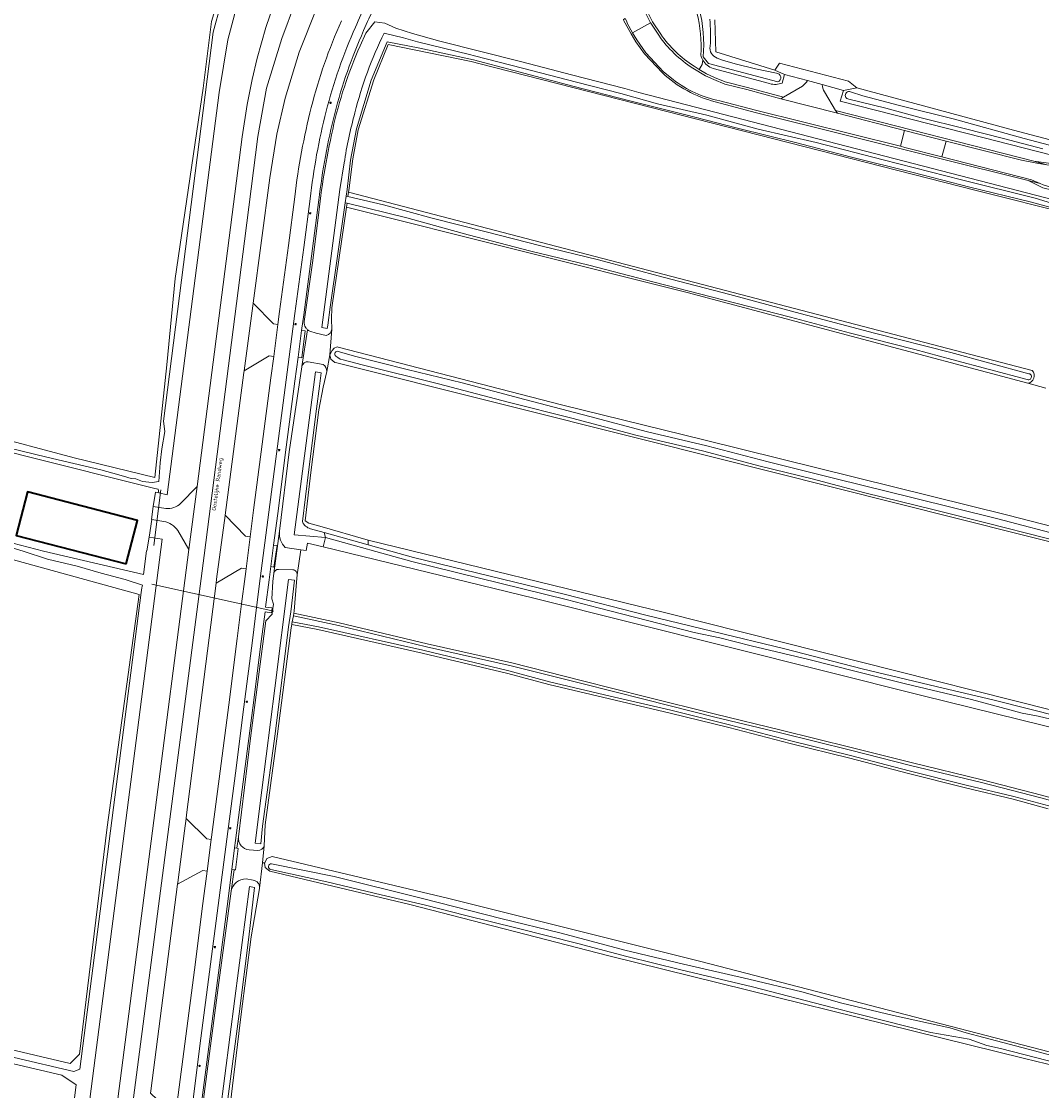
# Model space of a CAD drawing. Header units: metres. Extents: x 149984 to 156489, y 469398 to 478068.
# Tile 702 of 854: x 154388 to 154617, y 472442 to 472682. Entities that reach past the tile are written whole.
import ezdxf
from ezdxf.enums import TextEntityAlignment as Align

# ---------------------------------------------------------------- set-up
doc = ezdxf.new("R2010")
doc.units = ezdxf.units.M
doc.header["$LTSCALE"] = 0.75
for name, color, linetype, lineweight in [('B-WE-GR-GRAS-GV', 252, 'Continuous', 13), ('B-WE-IE-MEUBILAIR-S', 252, 'Continuous', 25), ('B-WE-KW-KUNSTWERK_DUIKER-G', 6, 'Continuous', 18), ('B-WE-OG-BEBOUWING-GV', 6, 'Continuous', 35), ('B-WE-OG-TERREIN_ERF-GV', 252, 'Continuous', 18), ('B-WE-OG-TERREIN_OEVER-GV', 252, 'Continuous', 18), ('B-WE-OG-TOPOGRAFIE-T18', 7, 'Continuous', 18), ('B-WE-OG-WATER-GV', 252, 'Continuous', 18), ('B-WE-OG-WATER_MEER-GV', 252, 'Continuous', 18), ('B-WE-OG-WATER_SLOOT-GV', 252, 'Continuous', 18), ('B-WE-OG-WEG-GV', 252, 'Continuous', 18), ('B-WE-VH-GESLOTENVERHARDING_ASFALT-GV', 252, 'Continuous', 18), ('B-WE-VH-GESLOTENVERHARDING_BETON-GV', 252, 'Continuous', 18), ('B-WE-VH-HALFVERHARDING_GRASBETONSTEEN-GV', 252, 'Continuous', 18), ('B-WE-VH-OPENVERHARDING_BETONSTRAATSTEEN-GV', 252, 'Continuous', 18), ('B-WE-VH-OPENVERHARDING_TEGEL-GV', 252, 'Continuous', 18)]:
    doc.layers.add(name, color=color, linetype=linetype, lineweight=lineweight)
doc.styles.add('NLCS-ISO-M500-T18', font='NLCS-ISO.ttf', dxfattribs={"height": 0.9})

# ---------------------------------------------------------------- blocks, each defined once
blk = doc.blocks.new('SIE-MEUBILAIR_PAAL_LICHTMAST-SO')
for points in [[(-0.6, 0), (-1, 0)], [(-0.7, 0.7), (-0.4, 0.4)], [(0, 1), (0, 0.6)], [(0.4, 0.4), (0.7, 0.7)], [(1, 0), (0.6, 0)], [(-0.7, -0.7), (-0.4, -0.4)], [(0, -0.6), (0, -1)], [(0.4, -0.4), (0.7, -0.7)]]:
    blk.add_lwpolyline(points)
blk.add_circle((0, 0), 0.5)

msp = doc.modelspace()

# ---------------------------------------------------------------- linework, layer by layer
at = {"layer": 'B-WE-GR-GRAS-GV', "flags": 128}
for points in [[(154358.783, 472594.718), (154400.323, 472583.605), (154418.447, 472579.24), (154421.093, 472604.507), (154422.945, 472623.822), (154429.295, 472666.552), (154431.147, 472681.501), (154433.66, 472689.968), (154440.143, 472705.578), (154447.154, 472717.484), (154449.197, 472720.794), (154450.991, 472723.702), (154451.123, 472725.018), (154452.181, 472735.608), (154448.874, 472750.028), (154438.291, 472766.035), (154422.372, 472777.624), (154421.754, 472778.074), (154420.834, 472778.318), (154404.821, 472782.572), (154382.86, 472788.525)], [(154544.043, 472681.818), (154544.307, 472674.674), (154557.536, 472670.573), (154558.595, 472672.16), (154574.073, 472668.059), (154575.925, 472666.604), (154612.173, 472656.815), (154668.529, 472641.998), (154753.46, 472620.434), (154834.952, 472599.4), (154884.504, 472586.661), (154885.598, 472586.38), (154894.313, 472584.14), (154894.912, 472583.986), (154895.674, 472583.79), (154895.915, 472585.077), (154902.95, 472622.683), (154905.464, 472636.177), (154779.39, 472669.779), (154703.719, 472689.226)], [(154884.301, 472570.509), (154883.582, 472570.932), (154883.56, 472571.475), (154880.159, 472572.304), (154853.229, 472578.863), (154773.193, 472599.766), (154691.966, 472621.197), (154629.222, 472636.953), (154628.155, 472637.221), (154624.434, 472638.155), (154602.404, 472643.687), (154491.411, 472671.997), (154489.408, 472672.529), (154470.752, 472676.282), (154467.558, 472668.386), (154464.047, 472657.15), (154462.853, 472650.694), (154461.951, 472643.582), (154461.896, 472643.204), (154615.261, 472603.232)], [(154618.312, 472599.274), (154614.259, 472600.352), (154537.846, 472620.668), (154461.406, 472639.81), (154458.154, 472617.275), (154458.062, 472614.747), (154458.142, 472612.489), (154457.704, 472606.753), (154458.196, 472607.705), (154458.672, 472608.229), (154459.349, 472608.486), (154459.579, 472608.427)], [(154459.579, 472608.427), (154509.668, 472595.532), (154541.631, 472587.636), (154609.813, 472570.794), (154726.011, 472540.881), (154743.427, 472536.398), (154836.06, 472512.985), (154863.813, 472505.971), (154871.57, 472503.914)], [(154866.15, 472462.008), (154869.104, 472461.653), (154869.633, 472464.299), (154874.451, 472499.457), (154874.528, 472500.018), (154870.82, 472500.957), (154869.554, 472501.278), (154796.213, 472519.867), (154759.699, 472529.122), (154654.395, 472555.977), (154529.115, 472587.462), (154459.263, 472604.896), (154458.825, 472605.005), (154457.879, 472605.753), (154457.704, 472606.753), (154456.994, 472603.022), (154456.221, 472599.495), (154455.241, 472594.394), (154453.401, 472580.364), (154452.146, 472569.493), (154452.994, 472569.003), (154455.467, 472568.291), (154466.277, 472565.188)], [(154614.259, 472600.352), (154618.312, 472599.274)], [(154466.277, 472565.188), (154466.286, 472565.185), (154533.083, 472548.833), (154662.994, 472516.157), (154772.663, 472488.376), (154846.761, 472469.978), (154856.887, 472467.464), (154865.469, 472464.827)], [(154864.897, 472461.698), (154859.182, 472462.844), (154766.313, 472486.788), (154678.472, 472508.617), (154590.498, 472530.313), (154503.45, 472552.141), (154456.167, 472563.642), (154452.673, 472564.492), (154452.355, 472562.832), (154451.144, 472563.003), (154450.351, 472557.402)], [(154450.351, 472557.402), (154450.171, 472555.73), (154449.693, 472549.232), (154449.619, 472548.825), (154459.763, 472546.625), (154479.503, 472541.883), (154498.506, 472537.639), (154514.366, 472533.611), (154528.583, 472530.063), (154544.184, 472526.119), (154558.968, 472522.582), (154574.651, 472518.669), (154588.097, 472515.271), (154604.048, 472511.412), (154617.365, 472507.973), (154631.049, 472504.241)], [(154618.86, 472504.945), (154610.967, 472507.082), (154600.317, 472509.594), (154587.481, 472512.823), (154574.375, 472516.258), (154560.949, 472519.533), (154547.225, 472523.13), (154534.039, 472526.376), (154520.432, 472529.579), (154506.818, 472532.77), (154497.649, 472535.247), (154478.387, 472539.831), (154454.978, 472545.132), (154449.143, 472546.237), (154449.013, 472545.53), (154445.917, 472521.763), (154443.148, 472501.352), (154442.977, 472496.607), (154442.555, 472492.825), (154443.065, 472492.768), (154443.549, 472493.778), (154444.735, 472494.243), (154484.4, 472484.804), (154540.889, 472470.649), (154636.932, 472445.778)], [(154640.676, 472442.32), (154613.517, 472448.953), (154520.251, 472471.972), (154475.669, 472483.481), (154444.218, 472490.9), (154443.189, 472491.788), (154443.041, 472492.719), (154443.065, 472492.768), (154442.555, 472492.825), (154441.922, 472487.137), (154441.914, 472487.068), (154440.044, 472476.243), (154437.772, 472458.839), (154435.344, 472438.468), (154450.705, 472434.638), (154479.241, 472427.522), (154584.413, 472401.99), (154668.55, 472380.691)]]:
    msp.add_lwpolyline(points, dxfattribs=at)
at = {"layer": 'B-WE-GR-GRAS-GV'}
msp.add_lwpolyline([(154615.261, 472603.232, -0.6198023), (154614.259, 472600.352)], format="xyb", dxfattribs=at)
at = {"layer": 'B-WE-GR-GRAS-GV', "flags": 128}
for points in [[(154401.525, 472449.887), (154407.743, 472500.82), (154414.887, 472552.943), (154354.958, 472569.479), (154352.709, 472546.196), (154345.036, 472490.898), (154342.126, 472463.646), (154343.846, 472460.868), (154399.408, 472447.771)], [(154397.562, 472445.158), (154368.722, 472451.905), (154339.653, 472458.075), (154339.554, 472456.859), (154339.007, 472450.172), (154338.824, 472447.937), (154335.384, 472408.514), (154342.66, 472406.397), (154372.558, 472399.121), (154391.212, 472394.094), (154394.254, 472395.946), (154396.503, 472409.969), (154399.943, 472436.559), (154400.736, 472443.042)]]:
    msp.add_lwpolyline(points, close=True, dxfattribs=at)
at = {"layer": 'B-WE-KW-KUNSTWERK_DUIKER-G', "flags": 128}
for points in [[(154418.206, 472563.954), (154419.761, 472576.438)], [(154417.739, 472555.327), (154445.115, 472549.267)]]:
    msp.add_lwpolyline(points, dxfattribs=at)
at = {"layer": 'B-WE-OG-BEBOUWING-GV', "flags": 128}
msp.add_lwpolyline([(154411.976, 472559.819), (154414.504, 472569.59), (154389.876, 472575.976), (154387.331, 472566.239)], close=True, dxfattribs=at)
at = {"layer": 'B-WE-OG-TERREIN_ERF-GV', "flags": 128}
for points in [[(154433.66, 472689.968), (154431.147, 472681.501), (154429.295, 472666.552), (154422.945, 472623.822), (154421.093, 472604.507), (154418.447, 472579.24), (154400.323, 472583.605), (154358.783, 472594.718)], [(154380.312, 472587.112), (154394.197, 472583.798), (154406.268, 472580.902), (154409.024, 472580.205), (154411.397, 472579.542), (154413.106, 472578.984), (154414.188, 472578.914), (154415.688, 472578.321), (154417.816, 472578.111), (154419.281, 472578.286), (154419.63, 472582.507), (154419.979, 472585.647), (154420.642, 472589.554), (154420.362, 472591.875), (154431.533, 472679.113), (154433.254, 472685.369)], [(154386.863, 472449.163), (154400.236, 472446.029), (154401.557, 472446.539), (154408.468, 472500), (154415.37, 472553.39), (154415.513, 472554.493), (154415.674, 472555.103), (154411.791, 472556.351), (154406.382, 472557.738), (154400.973, 472559.333), (154394.317, 472560.927), (154388.839, 472562.661), (154384.609, 472563.978)]]:
    msp.add_lwpolyline(points, dxfattribs=at)
for points in [[(154572.964, 472665.976), (154575.925, 472666.604), (154574.073, 472668.059), (154558.595, 472672.16), (154557.536, 472670.573), (154559.727, 472669.604), (154564.869, 472668.209), (154568.173, 472667.318)], [(154418.077, 472572.731), (154418.557, 472575.94), (154419.303, 472575.769), (154419.161, 472576.565), (154418.425, 472576.75), (154388.896, 472584.155), (154357.3, 472592.265), (154356.474, 472585.115), (154355.456, 472580.152), (154354.505, 472572.731), (154360.669, 472571.42), (154373.858, 472567.891), (154384.863, 472564.947), (154393.413, 472562.659), (154415.899, 472557.477), (154416.585, 472562.781), (154416.646, 472562.771), (154417.131, 472565.833), (154417.727, 472569.814), (154417.643, 472569.828)], [(154411.976, 472559.819), (154387.331, 472566.239), (154389.876, 472575.976), (154414.504, 472569.59)], [(154401.525, 472449.887), (154399.408, 472447.771), (154343.846, 472460.868), (154342.126, 472463.646), (154345.036, 472490.898), (154352.709, 472546.196), (154354.958, 472569.479), (154414.887, 472552.943), (154407.743, 472500.82)]]:
    msp.add_lwpolyline(points, close=True, dxfattribs=at)
at = {"layer": 'B-WE-OG-TERREIN_OEVER-GV'}
for points in [[(154541.472, 472673.516, 0.1691956), (154536.084, 472694.38)], [(154539.994, 472683.436, -0.0886012), (154540.9, 472673.961)], [(154542.909, 472681.996, -0.0512239), (154543.004, 472675.963)], [(154463.316, 472661.001, -0.0526956), (154469.853, 472678.855)], [(154464.461, 472676.056, 0.0491932), (154458.338, 472657.288)], [(154543.004, 472675.963, 0.3705214), (154544.575, 472673.286)], [(154540.9, 472673.961, 0.0732692), (154541.365, 472672.812)], [(154541.365, 472672.812, 0.1807352), (154543.669, 472670.943)], [(154557.884, 472669.924, -0.8159613), (154558.216, 472667.939)], [(154556.35, 472667.535, 0.1649289), (154559.206, 472667.676)], [(154574.132, 472664.079, -1.2232733), (154574.538, 472665.694)], [(154460.898, 472649.774, -0.0288447), (154463.316, 472661.001)], [(154458.338, 472657.288, 0.0300938), (154455.079, 472637.445)], [(154451.944, 472614.206, 0.1798665), (154452.263, 472612.811)], [(154452.263, 472612.811, 0.0767096), (154452.676, 472612.351)], [(154452.676, 472612.351, 0.0777731), (154453.207, 472612.036)], [(154456.895, 472611.093, 0.3272846), (154458.142, 472612.489)], [(154459.023, 472606.421, -0.617584), (154459.333, 472607.546)], [(154452.834, 472605.18, 0.3823099), (154451.424, 472604.113)], [(154456.994, 472603.022, 0.2753181), (154456.21, 472604.526)], [(154614.259, 472600.352, 0.6198023), (154615.261, 472603.232)], [(154614.554, 472602.501, -1.1106637), (154614.145, 472601.192)], [(154446.422, 472567.158, 0.2307976), (154447.696, 472563.491)], [(154451.515, 472569.343, 0.2461596), (154453.373, 472567.736)], [(154446.162, 472558.612, 0.3819912), (154445.141, 472557.756)], [(154450.351, 472557.402, 0.4365008), (154449.389, 472558.509)], [(154437.16, 472498.6, 0.4148023), (154439.571, 472495.7)], [(154441.53, 472495.545, 0.3041004), (154442.977, 472496.607)], [(154444.439, 472491.303, -0.9072562), (154444.585, 472492.595)], [(154438.919, 472489.212, 0.3710883), (154435.574, 472486.426)], [(154441.922, 472487.137, 0.40426), (154440.486, 472488.917)]]:
    msp.add_lwpolyline(points, format="xyb", dxfattribs=at)
at = {"layer": 'B-WE-OG-TERREIN_OEVER-GV', "flags": 128}
for points in [[(154624.679, 472640.285), (154527, 472665.55), (154523.84, 472666.48), (154511.89, 472669.49), (154500.73, 472672.42), (154482.33, 472677.07), (154476.256, 472678.753), (154472.502, 472679.975), (154470.032, 472681.134), (154467.751, 472681.406), (154465.768, 472678.861), (154464.461, 472676.056)], [(154559.206, 472667.676), (154559.727, 472669.604), (154557.536, 472670.573), (154544.307, 472674.674), (154544.043, 472681.818)], [(154469.853, 472678.855), (154474.212, 472677.798), (154477.344, 472676.911), (154489.004, 472674.06), (154490.129, 472673.773), (154500.896, 472671.026), (154513.053, 472667.901), (154522.938, 472665.353), (154531.237, 472663.043), (154542.291, 472660.493), (154553.751, 472657.326), (154566.817, 472654.341), (154581.813, 472650.45), (154599.434, 472645.939), (154615.91, 472641.826), (154622.529, 472639.86)], [(154622.232, 472639.053), (154614.816, 472641.055), (154601.31, 472644.332), (154588.539, 472647.614), (154574.454, 472651.138), (154562.468, 472654.236), (154549.149, 472657.54), (154537.277, 472660.622), (154524.975, 472663.654), (154512.205, 472666.992), (154498.993, 472670.48), (154489.889, 472672.846), (154477.897, 472675.513), (154470.542, 472676.888), (154466.933, 472668.342), (154463.656, 472657.404), (154462.323, 472650.345), (154461.575, 472643.807), (154461.356, 472642.295), (154461.752, 472642.202), (154461.896, 472643.204), (154461.951, 472643.582), (154462.853, 472650.694), (154464.047, 472657.15), (154467.558, 472668.386), (154470.752, 472676.282), (154489.408, 472672.529), (154491.411, 472671.997), (154602.404, 472643.687), (154624.434, 472638.155)], [(154558.216, 472667.939), (154542.628, 472672.072), (154541.472, 472673.516)], [(154544.575, 472673.286), (154545.766, 472672.835), (154548.633, 472671.966), (154553.178, 472670.839), (154557.884, 472669.924)], [(154543.669, 472670.943), (154556.35, 472667.535)], [(154884.504, 472586.661), (154834.952, 472599.4), (154753.46, 472620.434), (154668.529, 472641.998), (154612.173, 472656.815), (154575.925, 472666.604), (154572.964, 472665.976), (154572.181, 472663.631), (154604.19, 472655.47), (154740.01, 472620.69), (154824.57, 472598.78), (154866.771, 472587.756), (154866.968, 472588.51), (154884.095, 472584.457)], [(154574.538, 472665.694), (154577.269, 472664.784), (154585.53, 472662.64), (154597.836, 472659.593), (154613.437, 472655.268), (154629.4, 472651.072)], [(154617.673, 472652.936), (154608.812, 472655.264), (154599.983, 472657.458), (154590.358, 472659.89), (154582.46, 472662.007), (154574.132, 472664.079)], [(154458.142, 472612.489), (154458.062, 472614.747), (154458.154, 472617.275), (154461.406, 472639.81), (154461.542, 472640.75), (154461.147, 472640.846), (154457.757, 472617.381), (154457.2, 472613.402), (154457.056, 472612.609), (154455.861, 472612.851), (154459.961, 472643.81), (154460.898, 472649.774)], [(154615.261, 472603.232), (154461.896, 472643.204), (154461.752, 472642.202), (154469.718, 472640.337), (154480.606, 472637.379), (154492.774, 472634.285), (154505.05, 472631.195), (154517.987, 472628.005), (154532.474, 472624.124), (154547.432, 472620.247), (154562.09, 472616.305), (154579.874, 472611.596), (154597.043, 472607.27), (154614.554, 472602.501)], [(154614.145, 472601.192), (154597.208, 472605.686), (154588.923, 472607.895), (154574.492, 472611.604), (154561.031, 472615.166), (154545.891, 472619.035), (154530.433, 472623.031), (154515.8, 472626.85), (154502.809, 472629.993), (154488.714, 472633.66), (154474.974, 472637.471), (154461.542, 472640.75), (154461.406, 472639.81), (154537.846, 472620.668), (154614.259, 472600.352)], [(154455.079, 472637.445), (154453.816, 472627.362), (154451.944, 472614.206)], [(154453.207, 472612.036), (154454.617, 472611.595), (154456.895, 472611.093)], [(154459.579, 472608.427), (154459.349, 472608.486), (154458.672, 472608.229), (154458.196, 472607.705), (154457.704, 472606.753), (154457.879, 472605.753), (154458.825, 472605.005), (154459.263, 472604.896), (154529.115, 472587.462), (154654.395, 472555.977), (154759.699, 472529.122), (154796.213, 472519.867), (154869.554, 472501.278), (154870.82, 472500.957)], [(154871.57, 472503.914), (154863.813, 472505.971), (154836.06, 472512.985), (154743.427, 472536.398), (154726.011, 472540.881), (154609.813, 472570.794), (154541.631, 472587.636), (154509.668, 472595.532), (154459.579, 472608.427)], [(154664.104, 472553.972), (154663.532, 472554.158), (154662.587, 472554.235), (154661.521, 472554.483), (154656.115, 472556.139), (154646.651, 472558.573), (154636.188, 472561.173), (154624.699, 472564.077), (154618.421, 472565.578), (154604.889, 472569.085), (154593.296, 472571.93), (154577.724, 472575.813), (154565.897, 472578.882), (154554.237, 472581.769), (154541.289, 472585.172), (154526.646, 472588.635), (154512.013, 472592.495), (154497.662, 472596.122), (154482.094, 472600.201), (154464.952, 472604.494), (154460.638, 472605.59), (154460.023, 472605.782), (154459.448, 472606.096), (154459.023, 472606.421)], [(154459.333, 472607.546), (154463.236, 472606.455), (154475.044, 472603.4), (154487.36, 472600.461), (154501.443, 472596.729), (154516.028, 472592.926), (154528.991, 472589.447), (154542.269, 472586.288), (154556.041, 472582.705), (154571.297, 472578.941), (154588.54, 472574.662), (154607.53, 472569.964), (154623.5, 472565.771)], [(154451.424, 472604.113), (154451.407, 472604), (154448.538, 472584.976), (154446.422, 472567.158)], [(154453.373, 472567.736), (154456.409, 472566.871), (154466.286, 472564.114), (154466.286, 472565.185), (154466.277, 472565.188), (154455.467, 472568.291), (154452.994, 472569.003), (154452.146, 472569.493), (154453.401, 472580.364), (154455.241, 472594.394), (154456.221, 472599.495), (154456.994, 472603.022)], [(154456.21, 472604.526), (154452.834, 472605.18)], [(154451.144, 472563.003), (154452.355, 472562.832), (154452.673, 472564.492), (154456.167, 472563.642), (154456.674, 472565.724), (154449.704, 472566.337), (154454.501, 472602.879), (154455.757, 472602.711), (154455.357, 472599.714), (154454.699, 472594.623), (154452.884, 472580.404), (154451.515, 472569.343)], [(154626.107, 472523.426), (154616.641, 472525.706), (154613.008, 472526.343), (154601.618, 472529.402), (154586.88, 472532.977), (154576.107, 472535.617), (154565.13, 472538.371), (154552.209, 472541.434), (154545.209, 472543.254), (154539.409, 472544.472), (154528.972, 472547.163), (154517.893, 472549.962), (154511.039, 472551.75), (154476.056, 472560.398), (154456.674, 472565.724), (154456.167, 472563.642), (154503.45, 472552.141), (154590.498, 472530.313), (154678.472, 472508.617)], [(154662.994, 472516.157), (154533.083, 472548.833), (154466.286, 472565.185), (154466.286, 472564.114), (154476.425, 472561.283), (154510.588, 472552.968), (154528.618, 472548.346), (154543.711, 472544.656), (154559.787, 472540.791), (154577.121, 472536.34), (154593.7, 472532.361), (154606.741, 472529.303), (154621.559, 472525.524)], [(154447.696, 472563.491), (154451.144, 472563.003)], [(154445.141, 472557.756), (154445.138, 472557.74), (154444.902, 472555.891), (154444.686, 472552.027), (154445.012, 472550.83), (154444.805, 472549.309), (154444.708, 472548.596), (154443.302, 472547.044), (154439.911, 472520.786), (154437.16, 472498.6)], [(154449.389, 472558.509), (154446.162, 472558.612)], [(154442.977, 472496.607), (154443.148, 472501.352), (154445.917, 472521.763), (154449.013, 472545.53), (154449.143, 472546.237), (154449.182, 472546.452), (154449.26, 472546.872), (154449.502, 472548.19), (154449.606, 472548.756), (154449.619, 472548.825), (154449.693, 472549.232), (154450.171, 472555.73), (154450.351, 472557.402)], [(154631.049, 472504.241), (154617.365, 472507.973), (154604.048, 472511.412), (154588.097, 472515.271), (154574.651, 472518.669), (154558.968, 472522.582), (154544.184, 472526.119), (154528.583, 472530.063), (154514.366, 472533.611), (154498.506, 472537.639), (154479.503, 472541.883), (154459.763, 472546.625), (154449.619, 472548.825), (154449.606, 472548.756), (154449.502, 472548.19)], [(154449.502, 472548.19), (154459.619, 472545.996), (154479.357, 472541.254), (154498.356, 472537.011), (154514.208, 472532.985), (154528.426, 472529.437), (154544.03, 472525.492), (154558.815, 472521.955), (154574.494, 472518.043), (154587.942, 472514.644), (154603.891, 472510.786), (154617.199, 472507.349), (154630.884, 472503.617)], [(154619.028, 472505.568), (154611.126, 472507.708), (154600.47, 472510.221), (154587.642, 472513.448), (154574.533, 472516.884), (154561.107, 472520.159), (154547.384, 472523.756), (154534.19, 472527.004), (154520.58, 472530.208), (154506.976, 472533.396), (154497.808, 472535.873), (154478.533, 472540.46), (154455.109, 472545.764), (154449.26, 472546.872), (154449.182, 472546.452), (154449.143, 472546.237), (154454.978, 472545.132), (154478.387, 472539.831), (154497.649, 472535.247), (154506.818, 472532.77), (154520.432, 472529.579), (154534.039, 472526.376), (154547.225, 472523.13), (154560.949, 472519.533), (154574.375, 472516.258), (154587.481, 472512.823), (154600.317, 472509.594), (154610.967, 472507.082), (154618.86, 472504.945)], [(154439.571, 472495.7), (154441.53, 472495.545)], [(154636.932, 472445.778), (154540.889, 472470.649), (154484.4, 472484.804), (154444.735, 472494.243), (154443.549, 472493.778), (154443.065, 472492.768), (154443.041, 472492.719), (154443.189, 472491.788), (154444.218, 472490.9), (154475.669, 472483.481), (154520.251, 472471.972), (154613.517, 472448.953), (154640.676, 472442.32)], [(154621.218, 472447.797), (154608.154, 472451.136), (154605.104, 472451.832), (154601.124, 472453.227), (154592.531, 472454.734), (154582.21, 472457.357), (154570.377, 472460.351), (154552.522, 472464.967), (154536.434, 472468.812), (154524.3, 472471.832), (154513.324, 472474.742), (154499.717, 472478.159), (154488.178, 472481.01), (154479.159, 472483.281), (154469.198, 472485.663), (154457.031, 472488.545), (154444.439, 472491.303)], [(154444.585, 472492.595), (154458.62, 472489.706), (154478.778, 472484.727), (154496.083, 472480.353), (154509.559, 472477.001), (154523.88, 472473.238), (154537.015, 472470.089), (154551.662, 472466.712), (154563.574, 472463.908), (154572.574, 472461.342), (154584.178, 472458.596), (154596.789, 472455.793), (154600.481, 472454.666), (154604.395, 472453.624), (154615.757, 472450.675), (154630.228, 472446.729)], [(154440.486, 472488.917), (154438.919, 472489.212)], [(154435.574, 472486.426), (154432.623, 472464.818), (154429.116, 472438.102)], [(154431.281, 472435.374), (154435.553, 472434.462), (154449.761, 472430.999), (154449.983, 472431.91), (154446.065, 472432.995), (154438.663, 472434.882), (154432.976, 472436.368), (154436.334, 472462.369), (154439.631, 472487.504), (154440.794, 472487.248), (154439.505, 472476.105), (154437.37, 472458.964), (154434.466, 472437.653), (154434.988, 472437.128), (154450.399, 472433.411), (154450.705, 472434.638), (154435.344, 472438.468), (154437.772, 472458.839), (154440.044, 472476.243), (154441.914, 472487.068), (154441.922, 472487.137)]]:
    msp.add_lwpolyline(points, dxfattribs=at)
msp.add_lwpolyline([(154448.413, 472556.339), (154449.769, 472556.23), (154448.969, 472549.087), (154448.445, 472545.737), (154445.407, 472521.702), (154442.6, 472500.991), (154442.215, 472497.045), (154440.91, 472497.206), (154442.389, 472509.099), (154445.339, 472531.973)], close=True, dxfattribs=at)
at = {"layer": 'B-WE-OG-WATER-GV', "flags": 128}
for points in [[(154614.554, 472602.501), (154597.043, 472607.27), (154579.874, 472611.596), (154562.09, 472616.305), (154547.432, 472620.247), (154532.474, 472624.124), (154517.987, 472628.005), (154505.05, 472631.195), (154492.774, 472634.285), (154480.606, 472637.379), (154469.718, 472640.337), (154461.752, 472642.202), (154461.356, 472642.295), (154461.147, 472640.846)], [(154461.147, 472640.846), (154461.542, 472640.75), (154474.974, 472637.471), (154488.714, 472633.66), (154502.809, 472629.993), (154515.8, 472626.85), (154530.433, 472623.031), (154545.891, 472619.035), (154561.031, 472615.166), (154574.492, 472611.604), (154588.923, 472607.895), (154597.208, 472605.686), (154614.145, 472601.192)]]:
    msp.add_lwpolyline(points, dxfattribs=at)
at = {"layer": 'B-WE-OG-WATER-GV'}
msp.add_lwpolyline([(154614.145, 472601.192, 1.1106637), (154614.554, 472602.501)], format="xyb", dxfattribs=at)
at = {"layer": 'B-WE-OG-WATER_MEER-GV', "flags": 128}
for points in [[(154451.139, 472725.055), (154451.123, 472725.018), (154450.991, 472723.702), (154449.197, 472720.794), (154446.952, 472715.87), (154442.442, 472707.819), (154437.757, 472697.556), (154433.254, 472685.369), (154431.533, 472679.113), (154420.362, 472591.875), (154420.642, 472589.554), (154419.979, 472585.647), (154419.63, 472582.507), (154419.281, 472578.286), (154417.816, 472578.111), (154415.688, 472578.321), (154414.188, 472578.914), (154413.106, 472578.984), (154411.397, 472579.542), (154409.024, 472580.205), (154406.268, 472580.902), (154394.197, 472583.798), (154380.312, 472587.112)], [(154357.3, 472592.265), (154388.896, 472584.155), (154418.425, 472576.75), (154419.161, 472576.565), (154419.303, 472575.769), (154421.152, 472575.346), (154432.858, 472665.59), (154434.82, 472677.355), (154437.596, 472687.799), (154441.25, 472697.777), (154450.08, 472714.768), (154453.259, 472721.805)]]:
    msp.add_lwpolyline(points, dxfattribs=at)
at = {"layer": 'B-WE-OG-WATER_SLOOT-GV'}
for points in [[(154536.084, 472694.38, -0.1691956), (154541.472, 472673.516)], [(154543.004, 472675.963, 0.0512239), (154542.909, 472681.996)], [(154469.853, 472678.855, 0.0526956), (154463.316, 472661.001)], [(154544.575, 472673.286, -0.3705214), (154543.004, 472675.963)], [(154558.216, 472667.939, 0.8159613), (154557.884, 472669.924)], [(154574.538, 472665.694, 1.2232733), (154574.132, 472664.079)], [(154463.316, 472661.001, 0.0288447), (154460.898, 472649.774)], [(154459.333, 472607.546, 0.617584), (154459.023, 472606.421)], [(154453.373, 472567.736, -0.2461596), (154451.515, 472569.343)], [(154444.585, 472492.595, 0.9072562), (154444.439, 472491.303)]]:
    msp.add_lwpolyline(points, format="xyb", dxfattribs=at)
at = {"layer": 'B-WE-OG-WATER_SLOOT-GV', "flags": 128}
for points in [[(154622.529, 472639.86), (154615.91, 472641.826), (154599.434, 472645.939), (154581.813, 472650.45), (154566.817, 472654.341), (154553.751, 472657.326), (154542.291, 472660.493), (154531.237, 472663.043), (154522.938, 472665.353), (154513.053, 472667.901), (154500.896, 472671.026), (154490.129, 472673.773), (154489.004, 472674.06), (154477.344, 472676.911), (154474.212, 472677.798), (154469.853, 472678.855)], [(154461.147, 472640.846), (154461.356, 472642.295), (154461.575, 472643.807), (154462.323, 472650.345), (154463.656, 472657.404), (154466.933, 472668.342), (154470.542, 472676.888), (154477.897, 472675.513), (154489.889, 472672.846), (154498.993, 472670.48), (154512.205, 472666.992), (154524.975, 472663.654), (154537.277, 472660.622), (154549.149, 472657.54), (154562.468, 472654.236), (154574.454, 472651.138), (154588.539, 472647.614), (154601.31, 472644.332), (154614.816, 472641.055), (154622.232, 472639.053)], [(154541.472, 472673.516), (154542.628, 472672.072), (154558.216, 472667.939)], [(154557.884, 472669.924), (154553.178, 472670.839), (154548.633, 472671.966), (154545.766, 472672.835), (154544.575, 472673.286)], [(154629.4, 472651.072), (154613.437, 472655.268), (154597.836, 472659.593), (154585.53, 472662.64), (154577.269, 472664.784), (154574.538, 472665.694)], [(154574.132, 472664.079), (154582.46, 472662.007), (154590.358, 472659.89), (154599.983, 472657.458), (154608.812, 472655.264), (154617.673, 472652.936)], [(154460.898, 472649.774), (154459.961, 472643.81), (154455.861, 472612.851), (154457.056, 472612.609), (154457.2, 472613.402), (154457.757, 472617.381), (154461.147, 472640.846)], [(154459.023, 472606.421), (154459.448, 472606.096), (154460.023, 472605.782), (154460.638, 472605.59), (154464.952, 472604.494), (154482.094, 472600.201), (154497.662, 472596.122), (154512.013, 472592.495), (154526.646, 472588.635), (154541.289, 472585.172), (154554.237, 472581.769), (154565.897, 472578.882), (154577.724, 472575.813), (154593.296, 472571.93), (154604.889, 472569.085), (154618.421, 472565.578)], [(154623.5, 472565.771), (154607.53, 472569.964), (154588.54, 472574.662), (154571.297, 472578.941), (154556.041, 472582.705), (154542.269, 472586.288), (154528.991, 472589.447), (154516.028, 472592.926), (154501.443, 472596.729), (154487.36, 472600.461), (154475.044, 472603.4), (154463.236, 472606.455), (154459.333, 472607.546)], [(154451.515, 472569.343), (154452.884, 472580.404), (154454.699, 472594.623), (154455.357, 472599.714), (154455.757, 472602.711), (154454.501, 472602.879), (154449.704, 472566.337), (154456.674, 472565.724)], [(154456.674, 472565.724), (154456.409, 472566.871), (154453.373, 472567.736)], [(154385.234, 472299.099), (154388.628, 472322.362), (154411.594, 472500), (154420.045, 472565.371), (154417.131, 472565.833), (154416.646, 472562.771), (154416.585, 472562.781), (154415.899, 472557.477), (154393.413, 472562.659), (154384.863, 472564.947)], [(154621.559, 472525.524), (154606.741, 472529.303), (154593.7, 472532.361), (154577.121, 472536.34), (154559.787, 472540.791), (154543.711, 472544.656), (154528.618, 472548.346), (154510.588, 472552.968), (154476.425, 472561.283), (154466.286, 472564.114), (154456.409, 472566.871), (154456.674, 472565.724)], [(154456.674, 472565.724), (154476.056, 472560.398), (154511.039, 472551.75), (154517.893, 472549.962), (154528.972, 472547.163), (154539.409, 472544.472), (154545.209, 472543.254), (154552.209, 472541.434), (154565.13, 472538.371), (154576.107, 472535.617), (154586.88, 472532.977), (154601.618, 472529.402), (154613.008, 472526.343), (154616.641, 472525.706), (154626.107, 472523.426)], [(154384.609, 472563.978), (154388.839, 472562.661), (154394.317, 472560.927), (154400.973, 472559.333), (154406.382, 472557.738), (154411.791, 472556.351), (154415.674, 472555.103), (154415.513, 472554.493), (154415.37, 472553.39), (154408.468, 472500), (154401.557, 472446.539), (154400.236, 472446.029), (154386.863, 472449.163)], [(154630.884, 472503.617), (154617.199, 472507.349), (154603.891, 472510.786), (154587.942, 472514.644), (154574.494, 472518.043), (154558.815, 472521.955), (154544.03, 472525.492), (154528.426, 472529.437), (154514.208, 472532.985), (154498.356, 472537.011), (154479.357, 472541.254), (154459.619, 472545.996), (154449.502, 472548.19), (154449.26, 472546.872), (154455.109, 472545.764), (154478.533, 472540.46), (154497.808, 472535.873), (154506.976, 472533.396), (154520.58, 472530.208), (154534.19, 472527.004), (154547.384, 472523.756), (154561.107, 472520.159), (154574.533, 472516.884), (154587.642, 472513.448), (154600.47, 472510.221), (154611.126, 472507.708), (154619.028, 472505.568)], [(154444.439, 472491.303), (154457.031, 472488.545), (154469.198, 472485.663), (154479.159, 472483.281), (154488.178, 472481.01), (154499.717, 472478.159), (154513.324, 472474.742), (154524.3, 472471.832), (154536.434, 472468.812), (154552.522, 472464.967), (154570.377, 472460.351), (154582.21, 472457.357), (154592.531, 472454.734), (154601.124, 472453.227), (154605.104, 472451.832), (154608.154, 472451.136), (154621.218, 472447.797)], [(154630.228, 472446.729), (154615.757, 472450.675), (154604.395, 472453.624), (154600.481, 472454.666), (154596.789, 472455.793), (154584.178, 472458.596), (154572.574, 472461.342), (154563.574, 472463.908), (154551.662, 472466.712), (154537.015, 472470.089), (154523.88, 472473.238), (154509.559, 472477.001), (154496.083, 472480.353), (154478.778, 472484.727), (154458.62, 472489.706), (154444.585, 472492.595)], [(154368.722, 472451.905), (154397.562, 472445.158), (154400.736, 472443.042), (154399.943, 472436.559), (154396.503, 472409.969), (154394.254, 472395.946), (154391.212, 472394.094), (154372.558, 472399.121)]]:
    msp.add_lwpolyline(points, dxfattribs=at)
for points in [[(154448.413, 472556.339), (154445.339, 472531.973), (154442.389, 472509.099), (154440.91, 472497.206), (154442.215, 472497.045), (154442.6, 472500.991), (154445.407, 472521.702), (154448.445, 472545.737), (154448.969, 472549.087), (154449.769, 472556.23)], [(154446.065, 472432.995), (154449.983, 472431.91), (154450.399, 472433.411), (154434.988, 472437.128), (154434.466, 472437.653), (154437.37, 472458.964), (154439.505, 472476.105), (154440.794, 472487.248), (154439.631, 472487.504), (154436.334, 472462.369), (154432.976, 472436.368), (154438.663, 472434.882)]]:
    msp.add_lwpolyline(points, close=True, dxfattribs=at)
at = {"layer": 'B-WE-OG-WEG-GV', "flags": 128}
for points in [[(154424.181, 472573.395), (154427.886, 472577.198), (154438.043, 472655.608), (154439.157, 472662.882), (154440.227, 472668.475), (154441.382, 472673.289), (154443.317, 472680.096), (154446.067, 472688.248), (154449.066, 472695.703), (154452.561, 472702.724), (154455.246, 472707.493), (154458.734, 472713.283), (154463.075, 472720.084), (154466.368, 472724.547), (154465.043, 472725.677)], [(154453.259, 472721.805), (154450.08, 472714.768), (154441.25, 472697.777), (154437.596, 472687.799), (154434.82, 472677.355), (154432.858, 472665.59), (154421.152, 472575.346), (154419.303, 472575.769), (154418.557, 472575.94)], [(154480.716, 472706.844), (154479.922, 472708.858), (154476.191, 472708.657), (154472.929, 472709.299), (154467.687, 472707.449), (154462.758, 472699.639), (154458.779, 472692.634), (154454.73, 472684.56), (154450.771, 472674.567)], [(154528.938, 472683.647), (154530.108, 472681.379), (154531.92, 472678.602)], [(154464.461, 472676.056), (154465.768, 472678.861), (154467.751, 472681.406), (154470.032, 472681.134), (154472.502, 472679.975), (154476.256, 472678.753), (154482.33, 472677.07), (154500.73, 472672.42), (154511.89, 472669.49), (154523.84, 472666.48), (154527, 472665.55), (154624.679, 472640.285)], [(154532.298, 472669.943), (154528.319, 472674.222), (154526.344, 472676.941), (154525.278, 472678.711), (154523.655, 472681.648), (154523.567, 472681.938)], [(154450.771, 472674.567), (154447.67, 472664.299), (154445.827, 472656.244), (154444.188, 472646.422), (154440.473, 472618.317), (154445.024, 472613.672), (154446.035, 472613.535), (154446.417, 472616.427), (154448.397, 472631.277), (154449.831, 472642.144)], [(154539.394, 472671.446), (154540.563, 472670.734), (154541.212, 472671.8), (154541.365, 472672.812)], [(154541.365, 472672.812), (154541.212, 472671.8), (154540.563, 472670.734), (154542.205, 472669.733), (154543.994, 472668.903), (154546.418, 472667.938), (154551.376, 472666.684), (154559.465, 472664.509), (154563.719, 472667.001)], [(154556.35, 472667.535), (154543.669, 472670.943)], [(154564.869, 472668.209), (154559.727, 472669.604), (154559.206, 472667.676)], [(154884.095, 472584.457), (154866.968, 472588.51), (154866.771, 472587.756), (154824.57, 472598.78), (154740.01, 472620.69), (154604.19, 472655.47), (154572.181, 472663.631), (154572.964, 472665.976), (154568.173, 472667.318)], [(154568.655, 472665.715), (154571.167, 472661.552), (154615.616, 472650.12), (154622.212, 472649.287), (154636.318, 472645.477), (154638.547, 472644.228), (154696.013, 472629.675), (154769.784, 472610.724), (154809.484, 472600.505), (154834.425, 472594.084), (154882.994, 472581.734), (154919.132, 472572.46), (154935.852, 472568.184), (154944.695, 472566.434), (154953.475, 472564.295), (154961.52, 472561.96), (154961.442, 472561.629), (154990.264, 472554.409)], [(154882.251, 472575.37), (154882.293, 472575.624), (154882.209, 472576.385), (154882.202, 472576.948), (154881.856, 472577.036), (154859.004, 472582.896), (154827.997, 472590.975), (154773.776, 472604.786), (154704.195, 472622.636), (154636.21, 472640.149), (154634.652, 472640.034), (154617.657, 472644.15), (154614.351, 472645.821), (154553.422, 472660.971), (154544.135, 472663.469)], [(154455.244, 472641.478), (154453.804, 472630.56), (154451.824, 472615.709), (154451.358, 472612.184), (154452.174, 472612.071), (154451.371, 472606.067), (154450.564, 472606.172), (154449.862, 472600.853), (154447.919, 472586.003), (154445.983, 472571.163), (154445.065, 472564.034), (154445.841, 472563.936), (154445.152, 472559.116), (154444.446, 472559.238), (154444.068, 472556.299), (154443.28, 472550.153), (154444.754, 472549.967), (154444.671, 472549.339), (154444.608, 472548.86), (154443.139, 472549.058), (154442.288, 472542.415), (154440.396, 472527.569), (154438.469, 472512.686), (154436.535, 472497.834), (154436.318, 472496.156), (154436.833, 472496.091), (154437.16, 472498.6), (154439.911, 472520.786), (154443.302, 472547.044), (154444.708, 472548.596), (154444.805, 472549.309), (154445.012, 472550.83), (154444.686, 472552.027), (154444.902, 472555.891), (154445.138, 472557.74), (154445.141, 472557.756), (154446.422, 472567.158), (154448.538, 472584.976), (154451.407, 472604), (154451.424, 472604.113), (154452.676, 472612.351)], [(154451.944, 472614.206), (154453.816, 472627.362), (154455.079, 472637.445)], [(154452.676, 472612.351), (154451.424, 472604.113)], [(154456.895, 472611.093), (154454.617, 472611.595), (154453.207, 472612.036)], [(154456.994, 472603.022), (154457.704, 472606.753), (154458.142, 472612.489)], [(154452.834, 472605.18), (154456.21, 472604.526)], [(154418.557, 472575.94), (154418.077, 472572.731), (154420.916, 472572.298)], [(154420.43, 472569.368), (154417.727, 472569.814), (154417.131, 472565.833), (154420.045, 472565.371), (154411.594, 472500), (154388.628, 472322.362), (154385.234, 472299.099), (154382.56, 472281.464), (154377.984, 472252.645), (154372.934, 472224.827), (154355.072, 472134.552), (154354.397, 472131.005), (154352.35, 472120.256), (154356.698, 472118.393), (154359.629, 472118.131)], [(154374.54, 472198.801), (154380.584, 472231.632), (154386.245, 472264.473), (154389.883, 472287.657), (154394.552, 472319.71), (154417.891, 472500), (154426.059, 472563.092), (154423.542, 472567.342)], [(154446.422, 472567.158), (154445.141, 472557.756)], [(154450.351, 472557.402), (154451.144, 472563.003), (154447.696, 472563.491)], [(154446.162, 472558.612), (154449.389, 472558.509)], [(154437.16, 472498.6), (154436.833, 472496.091), (154437.139, 472496.052), (154436.517, 472491.221), (154436.204, 472491.264), (154435.574, 472486.426)], [(154441.53, 472495.545), (154439.571, 472495.7)], [(154441.922, 472487.137), (154442.555, 472492.825), (154442.977, 472496.607)], [(154429.116, 472438.102), (154432.623, 472464.818), (154435.574, 472486.426), (154436.204, 472491.264), (154435.694, 472491.334), (154434.611, 472482.974), (154432.692, 472468.12), (154430.756, 472453.257), (154428.848, 472438.39), (154428.408, 472434.953)], [(154438.919, 472489.212), (154440.486, 472488.917)]]:
    msp.add_lwpolyline(points, dxfattribs=at)
at = {"layer": 'B-WE-OG-WEG-GV'}
for points in [[(154470.569, 472689.897, 0.0349333), (154465.269, 472679.422)], [(154540.9, 472673.961, 0.0886012), (154539.994, 472683.436)], [(154453.508, 472662.212, -0.0430076), (154460.268, 472681.598)], [(154465.269, 472679.422, 0.0431345), (154458.793, 472660.87)], [(154531.92, 472678.602, 0.0966496), (154539.394, 472671.446)], [(154458.338, 472657.288, -0.0491932), (154464.461, 472676.056)], [(154541.365, 472672.812, -0.0732692), (154540.9, 472673.961)], [(154543.669, 472670.943, -0.1807352), (154541.365, 472672.812)], [(154544.135, 472663.469, -0.1215869), (154532.298, 472669.943)], [(154563.719, 472667.001, 0.1178878), (154564.869, 472668.209)], [(154559.206, 472667.676, -0.1649289), (154556.35, 472667.535)], [(154568.173, 472667.318, 0.1022544), (154568.655, 472665.715)], [(154449.831, 472642.144, -0.0337349), (154453.508, 472662.212)], [(154458.793, 472660.87, 0.033778), (154455.244, 472641.478)], [(154455.079, 472637.445, -0.0300938), (154458.338, 472657.288)], [(154452.263, 472612.811, -0.1798665), (154451.944, 472614.206)], [(154452.676, 472612.351, -0.0767096), (154452.263, 472612.811)], [(154453.207, 472612.036, -0.0777731), (154452.676, 472612.351)], [(154458.142, 472612.489, -0.3272846), (154456.895, 472611.093)], [(154451.424, 472604.113, -0.3823099), (154452.834, 472605.18)], [(154456.21, 472604.526, -0.2753181), (154456.994, 472603.022)], [(154420.916, 472572.298, 0.2264052), (154424.181, 472573.395)], [(154423.542, 472567.342, 0.1980855), (154420.43, 472569.368)], [(154447.696, 472563.491, -0.2307976), (154446.422, 472567.158)], [(154445.141, 472557.756, -0.3819912), (154446.162, 472558.612)], [(154449.389, 472558.509, -0.4365008), (154450.351, 472557.402)], [(154439.571, 472495.7, -0.4148023), (154437.16, 472498.6)], [(154442.977, 472496.607, -0.3041004), (154441.53, 472495.545)], [(154435.574, 472486.426, -0.3710883), (154438.919, 472489.212)], [(154440.486, 472488.917, -0.40426), (154441.922, 472487.137)]]:
    msp.add_lwpolyline(points, format="xyb", dxfattribs=at)
at = {"layer": 'B-WE-OG-WEG-GV', "flags": 128}
for points in [[(154438.464, 472603.121), (154438.416, 472602.756), (154434.191, 472570.783), (154438.787, 472566.059), (154439.809, 472565.925), (154440.575, 472571.864), (154442.511, 472586.708), (154444.455, 472601.563), (154445.089, 472606.365), (154444.058, 472606.501)], [(154432.183, 472555.557), (154425.525, 472503.556), (154425.421, 472502.748), (154430.07, 472498.185), (154431.065, 472498.057), (154431.127, 472498.534), (154433.061, 472513.39), (154434.986, 472528.263), (154436.878, 472543.104), (154437.871, 472550.851), (154438.658, 472556.993), (154438.886, 472558.756), (154437.869, 472558.896)], [(154417.456, 472441.125), (154422.106, 472436.746), (154423.123, 472436.618), (154423.438, 472439.083), (154425.348, 472453.956), (154427.284, 472468.822), (154429.203, 472483.673), (154430.146, 472490.958), (154429.159, 472491.104), (154423.522, 472487.998), (154417.527, 472441.671)]]:
    msp.add_lwpolyline(points, close=True, dxfattribs=at)
at = {"layer": 'B-WE-VH-GESLOTENVERHARDING_ASFALT-GV', "flags": 128}
for points in [[(154464.476, 472713.425), (154467.259, 472717.6), (154469.897, 472721.111), (154470.233, 472721.201), (154466.368, 472724.547), (154463.075, 472720.084), (154458.734, 472713.283), (154455.246, 472707.493), (154452.561, 472702.724), (154449.066, 472695.703), (154446.067, 472688.248), (154443.317, 472680.096), (154441.382, 472673.289), (154440.227, 472668.475), (154439.157, 472662.882), (154438.043, 472655.608), (154427.886, 472577.198)], [(154365.34, 472120.518), (154365.489, 472123.409), (154366.324, 472135.569), (154368.469, 472146.417), (154373.357, 472173.359), (154381.94, 472219.018), (154389.928, 472265.868), (154393.027, 472286.015), (154397.796, 472316.891), (154405.067, 472374.232), (154417.585, 472470.436), (154429.506, 472561.752), (154438.566, 472632.207), (154441.546, 472655.692), (154443.454, 472666.54), (154446.911, 472677.627), (154450.01, 472685.852), (154452.752, 472693.124), (154457.163, 472700.873), (154458.951, 472704.449), (154464.637, 472712.754)], [(154523.567, 472681.938), (154523.956, 472682.12), (154524.301, 472681.446), (154524.429, 472681.136), (154525.628, 472678.944), (154529.655, 472681.172), (154529.326, 472681.808), (154528.481, 472683.443), (154526.791, 472687.228), (154525.382, 472690.029), (154524.039, 472692.325)], [(154450.01, 472685.852), (154446.911, 472677.627), (154443.454, 472666.54), (154441.546, 472655.692), (154438.566, 472632.207), (154429.506, 472561.752), (154417.585, 472470.436), (154405.067, 472374.232), (154397.796, 472316.891), (154393.027, 472286.015), (154389.928, 472265.868), (154381.94, 472219.018)], [(154417.527, 472441.671), (154423.522, 472487.998), (154423.571, 472488.378), (154425.067, 472500), (154425.421, 472502.748), (154425.525, 472503.556), (154432.183, 472555.557), (154432.29, 472556.395), (154434.175, 472570.664), (154434.191, 472570.783), (154438.416, 472602.756), (154438.464, 472603.121), (154440.397, 472617.744), (154440.473, 472618.317), (154444.188, 472646.422), (154445.827, 472656.244), (154447.67, 472664.299), (154450.771, 472674.567), (154454.73, 472684.56)], [(154529.655, 472681.172), (154525.628, 472678.944), (154526.538, 472677.379), (154528.569, 472674.477), (154532.536, 472670.154), (154534.689, 472668.484)], [(154531.469, 472678.375), (154529.689, 472681.106), (154529.655, 472681.172)], [(154545.199, 472663.651), (154553.223, 472661.559), (154585.688, 472653.498), (154586.59, 472657.066), (154571.558, 472660.904), (154558.85, 472664.148), (154551.246, 472666.201), (154546.295, 472667.453), (154543.81, 472668.438), (154541.995, 472669.279), (154539.124, 472671.025)], [(154617.65, 472649.51), (154616.32, 472649.67), (154612.86, 472650.36), (154595.949, 472654.677), (154595.034, 472651.107), (154615.08, 472645.97), (154617.026, 472645.148), (154617.73, 472644.85)], [(154449.831, 472642.144), (154448.397, 472631.277), (154446.417, 472616.427), (154446.035, 472613.535), (154445.089, 472606.365), (154444.455, 472601.563), (154442.511, 472586.708), (154440.575, 472571.864), (154439.809, 472565.925), (154438.886, 472558.756), (154438.658, 472556.993), (154437.871, 472550.851), (154436.878, 472543.104), (154434.986, 472528.263), (154433.061, 472513.39), (154431.127, 472498.534), (154431.065, 472498.057), (154430.146, 472490.958), (154429.203, 472483.673), (154427.284, 472468.822), (154425.348, 472453.956), (154423.438, 472439.083)], [(154426.867, 472438.644), (154428.776, 472453.513), (154430.712, 472468.377), (154432.631, 472483.23), (154434.555, 472498.09), (154436.489, 472512.944), (154438.415, 472527.823), (154440.307, 472542.667), (154441.259, 472550.097), (154442.087, 472556.553), (154444.003, 472571.42), (154445.939, 472586.261), (154447.882, 472601.113), (154449.844, 472615.972), (154451.824, 472630.823), (154453.262, 472641.722)], [(154427.886, 472577.198), (154426.059, 472563.092), (154417.891, 472500), (154394.552, 472319.71), (154389.883, 472287.657), (154386.245, 472264.473), (154380.584, 472231.632), (154374.54, 472198.801), (154372.884, 472189.546), (154373.047, 472189.464), (154369.402, 472171.324), (154365.606, 472152.312), (154362.346, 472137.232)]]:
    msp.add_lwpolyline(points, dxfattribs=at)
at = {"layer": 'B-WE-VH-GESLOTENVERHARDING_ASFALT-GV'}
for points in [[(154463.438, 472680.219, -0.0348232), (154468.855, 472690.921)], [(154460.268, 472681.598, 0.0430076), (154453.508, 472662.212)], [(154456.858, 472661.361, -0.0430698), (154463.438, 472680.219)], [(154539.124, 472671.025, -0.0973693), (154531.469, 472678.375)], [(154534.689, 472668.484, 0.1150401), (154545.199, 472663.651)], [(154453.508, 472662.212, 0.0337349), (154449.831, 472642.144)], [(154453.262, 472641.722, -0.033805), (154456.858, 472661.361)]]:
    msp.add_lwpolyline(points, format="xyb", dxfattribs=at)
at = {"layer": 'B-WE-VH-GESLOTENVERHARDING_ASFALT-GV', "flags": 128}
msp.add_lwpolyline([(154595.949, 472654.677), (154586.59, 472657.066), (154585.688, 472653.498), (154586.67, 472653.25), (154595.034, 472651.107)], close=True, dxfattribs=at)
at = {"layer": 'B-WE-VH-GESLOTENVERHARDING_BETON-GV', "flags": 128}
for points in [[(154524.039, 472692.325), (154525.382, 472690.029), (154526.791, 472687.228), (154528.481, 472683.443), (154529.326, 472681.808), (154529.655, 472681.172), (154529.689, 472681.106), (154531.469, 472678.375)], [(154531.92, 472678.602), (154530.108, 472681.379), (154528.938, 472683.647)], [(154528.569, 472674.477), (154526.538, 472677.379), (154525.628, 472678.944), (154524.429, 472681.136), (154524.301, 472681.446), (154523.956, 472682.12), (154523.567, 472681.938), (154523.655, 472681.648), (154525.278, 472678.711), (154526.344, 472676.941), (154528.319, 472674.222), (154532.298, 472669.943)], [(154534.689, 472668.484), (154532.536, 472670.154), (154528.569, 472674.477)], [(154539.124, 472671.025), (154541.995, 472669.279), (154543.81, 472668.438), (154546.295, 472667.453), (154551.246, 472666.201), (154558.85, 472664.148), (154559.465, 472664.509), (154551.376, 472666.684), (154546.418, 472667.938), (154543.994, 472668.903), (154542.205, 472669.733), (154540.563, 472670.734), (154539.394, 472671.446)], [(154544.135, 472663.469), (154553.422, 472660.971), (154614.351, 472645.821), (154617.026, 472645.148), (154615.08, 472645.97), (154595.034, 472651.107), (154586.67, 472653.25), (154585.688, 472653.498), (154553.223, 472661.559), (154545.199, 472663.651)]]:
    msp.add_lwpolyline(points, dxfattribs=at)
at = {"layer": 'B-WE-VH-GESLOTENVERHARDING_BETON-GV'}
for points in [[(154531.469, 472678.375, 0.0973693), (154539.124, 472671.025)], [(154539.394, 472671.446, -0.0966496), (154531.92, 472678.602)], [(154532.298, 472669.943, 0.1215869), (154544.135, 472663.469)], [(154545.199, 472663.651, -0.1150401), (154534.689, 472668.484)]]:
    msp.add_lwpolyline(points, format="xyb", dxfattribs=at)
at = {"layer": 'B-WE-VH-GESLOTENVERHARDING_BETON-GV', "flags": 128}
for points in [[(154571.167, 472661.552), (154571.558, 472660.904), (154586.59, 472657.066), (154595.949, 472654.677), (154612.86, 472650.36), (154616.32, 472649.67), (154617.65, 472649.51), (154618.55, 472649.365), (154615.616, 472650.12)], [(154633.51, 472645.89), (154635.1, 472645.4), (154637.307, 472644.542), (154638.547, 472644.228), (154636.318, 472645.477), (154622.212, 472649.287), (154615.616, 472650.12), (154618.55, 472649.365), (154619.33, 472649.24), (154619.62, 472649.23), (154619.94, 472649.24), (154620.4, 472649.22)], [(154630.732, 472641.56), (154624.5, 472642.82), (154617.73, 472644.85), (154617.026, 472645.148), (154614.351, 472645.821), (154617.657, 472644.15), (154634.652, 472640.034), (154636.21, 472640.149)]]:
    msp.add_lwpolyline(points, close=True, dxfattribs=at)
at = {"layer": 'B-WE-VH-HALFVERHARDING_GRASBETONSTEEN-GV', "flags": 128}
for points in [[(154450.564, 472606.172), (154451.371, 472606.067), (154452.174, 472612.071), (154451.358, 472612.184)], [(154445.065, 472564.034), (154444.446, 472559.238), (154445.152, 472559.116), (154445.841, 472563.936)], [(154435.694, 472491.334), (154436.204, 472491.264), (154436.517, 472491.221), (154437.139, 472496.052), (154436.833, 472496.091), (154436.318, 472496.156)]]:
    msp.add_lwpolyline(points, close=True, dxfattribs=at)
at = {"layer": 'B-WE-VH-OPENVERHARDING_BETONSTRAATSTEEN-GV'}
for points in [[(154564.869, 472668.209, -0.1178878), (154563.719, 472667.001)], [(154568.655, 472665.715, -0.1022544), (154568.173, 472667.318)], [(154424.181, 472573.395, -0.2264052), (154420.916, 472572.298)], [(154420.43, 472569.368, -0.1980855), (154423.542, 472567.342)]]:
    msp.add_lwpolyline(points, format="xyb", dxfattribs=at)
at = {"layer": 'B-WE-VH-OPENVERHARDING_BETONSTRAATSTEEN-GV', "flags": 128}
for points in [[(154568.173, 472667.318), (154564.869, 472668.209)], [(154563.719, 472667.001), (154559.465, 472664.509), (154558.85, 472664.148), (154571.558, 472660.904), (154571.167, 472661.552), (154568.655, 472665.715)], [(154426.059, 472563.092), (154427.886, 472577.198), (154424.181, 472573.395)], [(154420.916, 472572.298), (154418.077, 472572.731), (154417.643, 472569.828), (154417.727, 472569.814), (154420.43, 472569.368)], [(154423.542, 472567.342), (154426.059, 472563.092)]]:
    msp.add_lwpolyline(points, dxfattribs=at)
for points in [[(154445.089, 472606.365), (154446.035, 472613.535), (154445.024, 472613.672), (154440.473, 472618.317), (154440.397, 472617.744), (154438.464, 472603.121), (154444.058, 472606.501)], [(154438.886, 472558.756), (154439.809, 472565.925), (154438.787, 472566.059), (154434.191, 472570.783), (154434.175, 472570.664), (154432.29, 472556.395), (154432.183, 472555.557), (154437.869, 472558.896)], [(154430.146, 472490.958), (154431.065, 472498.057), (154430.07, 472498.185), (154425.421, 472502.748), (154425.067, 472500), (154423.571, 472488.378), (154423.522, 472487.998), (154429.159, 472491.104)]]:
    msp.add_lwpolyline(points, close=True, dxfattribs=at)
at = {"layer": 'B-WE-VH-OPENVERHARDING_TEGEL-GV'}
for points in [[(154468.855, 472690.921, 0.0348232), (154463.438, 472680.219)], [(154465.269, 472679.422, -0.0349333), (154470.569, 472689.897)], [(154463.438, 472680.219, 0.0430698), (154456.858, 472661.361)], [(154458.793, 472660.87, -0.0431345), (154465.269, 472679.422)], [(154456.858, 472661.361, 0.033805), (154453.262, 472641.722)], [(154455.244, 472641.478, -0.033778), (154458.793, 472660.87)]]:
    msp.add_lwpolyline(points, format="xyb", dxfattribs=at)
at = {"layer": 'B-WE-VH-OPENVERHARDING_TEGEL-GV', "flags": 128}
for points in [[(154453.262, 472641.722), (154451.824, 472630.823), (154449.844, 472615.972), (154447.882, 472601.113), (154445.939, 472586.261), (154444.003, 472571.42), (154442.087, 472556.553), (154441.259, 472550.097), (154440.307, 472542.667), (154438.415, 472527.823), (154436.489, 472512.944), (154434.555, 472498.09), (154432.631, 472483.23), (154430.712, 472468.377), (154428.776, 472453.513), (154426.867, 472438.644)], [(154428.848, 472438.39), (154430.756, 472453.257), (154432.692, 472468.12), (154434.611, 472482.974), (154435.694, 472491.334), (154436.318, 472496.156), (154436.535, 472497.834), (154438.469, 472512.686), (154440.396, 472527.569), (154442.288, 472542.415), (154443.139, 472549.058), (154444.608, 472548.86), (154444.671, 472549.339), (154444.754, 472549.967), (154443.28, 472550.153), (154444.068, 472556.299), (154444.446, 472559.238), (154445.065, 472564.034), (154445.983, 472571.163), (154447.919, 472586.003), (154449.862, 472600.853), (154450.564, 472606.172), (154451.358, 472612.184), (154451.824, 472615.709), (154453.804, 472630.56), (154455.244, 472641.478)]]:
    msp.add_lwpolyline(points, dxfattribs=at)

# ---------------------------------------------------------------- block references
at = {"layer": 'B-WE-IE-MEUBILAIR-S', "xscale": 0.2, "yscale": 0.2, "zscale": 0.2}
for p in [(154457.844, 472663.244), (154453.299, 472638.472), (154450.005, 472613.63), (154446.31, 472585.386), (154442.629, 472557.05), (154439.045, 472528.934), (154435.338, 472500.562), (154431.877, 472473.929), (154428.463, 472447.264)]:
    msp.add_blockref('SIE-MEUBILAIR_PAAL_LICHTMAST-SO', p, dxfattribs=at)

# ---------------------------------------------------------------- texts
at = {"layer": 'B-WE-OG-TOPOGRAFIE-T18', "style": 'NLCS-ISO-M500-T18'}
msp.add_text('Oostelijke Randweg', height=0.9, rotation=82.6, dxfattribs=at).set_placement((154432.555, 472577.681), align=Align.MIDDLE)

doc.saveas('drawing.dxf')
